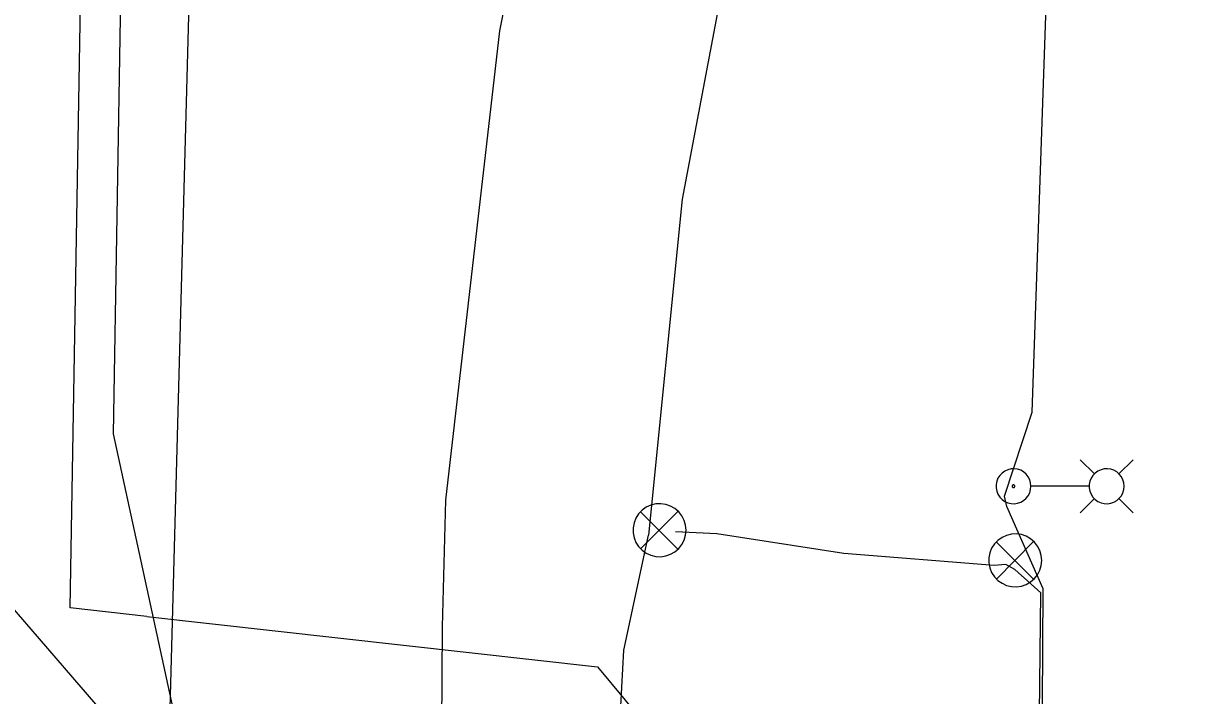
# Model space of a CAD drawing. Extents: x 596028 to 606371, y 330010 to 403088.
# Drawn here: x 604755.8 to 604901.8, y 332767 to 332850.6 of the extents above; entities that cross this region are included whole.
import ezdxf

# ---------------------------------------------------------------- set-up
doc = ezdxf.new("R2010")
doc.units = 0
for name, color, linetype in [('E_FTMS', 7, 'Continuous'), ('E_FTMS_Conduit', 7, 'Continuous'), ('E_LTG', 7, 'Continuous'), ('E_LTG_CID', 7, 'Continuous'), ('E_UTL_E_UG', 7, 'Continuous'), ('E_UTL_G_UG', 7, 'Continuous'), ('E_UTL_SAN_UG', 7, 'Continuous'), ('E_UTL_W_UG', 7, 'Continuous')]:
    doc.layers.add(name, color=color, linetype=linetype)

msp = doc.modelspace()

# ---------------------------------------------------------------- linework, layer by layer
at = {"layer": 'E_FTMS'}
for points in [[(604838.26, 332787.55), (604838.2, 332788.17), (604838.02, 332788.78), (604837.73, 332789.33), (604837.35, 332789.83), (604836.87, 332790.24), (604836.33, 332790.55), (604835.74, 332790.76), (604835.11, 332790.85), (604834.49, 332790.82), (604833.88, 332790.67), (604833.31, 332790.41), (604832.8, 332790.04), (604832.36, 332789.59), (604832.02, 332789.06), (604831.79, 332788.48), (604831.67, 332787.86), (604831.67, 332787.24), (604831.79, 332786.62), (604832.02, 332786.04), (604832.36, 332785.51), (604832.8, 332785.06), (604833.31, 332784.69), (604833.88, 332784.43), (604834.49, 332784.28), (604835.11, 332784.25), (604835.74, 332784.34), (604836.33, 332784.55), (604836.87, 332784.86), (604837.35, 332785.27), (604837.73, 332785.77), (604838.02, 332786.32), (604838.2, 332786.93), (604838.26, 332787.55)], [(604837.22, 332789.88), (604832.61, 332785.23)], [(604832.61, 332789.84), (604837.26, 332785.18)], [(604882.54, 332783.8), (604882.48, 332784.42), (604882.3, 332785.02), (604882.01, 332785.58), (604881.62, 332786.07), (604881.15, 332786.48), (604880.61, 332786.8), (604880.01, 332787), (604879.39, 332787.09), (604878.77, 332787.06), (604878.16, 332786.91), (604877.59, 332786.65), (604877.07, 332786.29), (604876.64, 332785.84), (604876.3, 332785.31), (604876.07, 332784.73), (604875.95, 332784.11), (604875.95, 332783.48), (604876.07, 332782.87), (604876.3, 332782.28), (604876.64, 332781.76), (604877.07, 332781.3), (604877.59, 332780.94), (604878.16, 332780.68), (604878.77, 332780.53), (604879.39, 332780.5), (604880.01, 332780.59), (604880.61, 332780.79), (604881.15, 332781.11), (604881.62, 332781.52), (604882.01, 332782.01), (604882.3, 332782.57), (604882.48, 332783.17), (604882.54, 332783.8)], [(604881.5, 332786.13), (604876.89, 332781.47)], [(604876.89, 332786.08), (604881.54, 332781.43)]]:
    msp.add_lwpolyline(points, dxfattribs=at)
at = {"layer": 'E_FTMS_Conduit'}
for points in [[(604833.62, 332786.94), (604837.8, 332828.79), (604843.62, 332859.54), (604848.45, 332908.55), (604857.59, 332953.99), (604870.57, 332999.81), (604881.56, 333070.85), (604883.3, 333104.02), (604886.34, 333150.08), (604892.01, 333248.16), (604893.18, 333291.76), (604894.37, 333357.39), (604896.64, 333466.11), (604897.17, 333555.99)], [(604880.59, 332398.82), (604873.35, 332398.49), (604868.3, 332433.51), (604856.91, 332481.35), (604846.05, 332527.21), (604835.98, 332569.37), (604830.74, 332604.73), (604829.27, 332629.67), (604829.12, 332650.32), (604829.6, 332658.54), (604829.33, 332678.99), (604828.97, 332735.01), (604829.66, 332756.35), (604830.5, 332772.6), (604833.6, 332786.94)], [(604882.43, 332779.77), (604879.18, 332782.66), (604878.06, 332783.28), (604876.6, 332783.16), (604857.92, 332784.67), (604842.09, 332787.09), (604836.94, 332787.33), (604836.94, 332787.33)], [(604875.48, 332151.89), (604882.43, 332779.77)]]:
    msp.add_lwpolyline(points, dxfattribs=at)
at = {"layer": 'E_LTG'}
for points in [[(604889.1, 332794.55), (604887.32, 332796.33)], [(604892.15, 332794.55), (604893.92, 332796.33)], [(604881.19, 332793.03), (604881.15, 332793.44), (604881.04, 332793.84), (604880.85, 332794.2), (604880.59, 332794.53), (604880.28, 332794.8), (604879.92, 332795.01), (604879.53, 332795.14), (604879.12, 332795.2), (604878.71, 332795.18), (604878.3, 332795.08), (604877.93, 332794.91), (604877.59, 332794.67), (604877.31, 332794.37), (604877.08, 332794.02), (604876.93, 332793.64), (604876.85, 332793.23), (604876.85, 332792.82), (604876.93, 332792.41), (604877.08, 332792.03), (604877.31, 332791.68), (604877.59, 332791.38), (604877.93, 332791.14), (604878.3, 332790.97), (604878.71, 332790.87), (604879.12, 332790.85), (604879.53, 332790.91), (604879.92, 332791.05), (604880.28, 332791.26), (604880.59, 332791.53), (604880.85, 332791.85), (604881.04, 332792.22), (604881.15, 332792.62), (604881.19, 332793.03)], [(604892.8, 332793.03), (604892.76, 332793.44), (604892.64, 332793.84), (604892.45, 332794.2), (604892.19, 332794.53), (604891.88, 332794.8), (604891.52, 332795.01), (604891.13, 332795.14), (604890.72, 332795.2), (604890.31, 332795.18), (604889.91, 332795.08), (604889.53, 332794.91), (604889.2, 332794.67), (604888.91, 332794.37), (604888.69, 332794.02), (604888.53, 332793.64), (604888.45, 332793.23), (604888.45, 332792.82), (604888.53, 332792.41), (604888.69, 332792.03), (604888.91, 332791.68), (604889.2, 332791.38), (604889.53, 332791.14), (604889.91, 332790.97), (604890.31, 332790.87), (604890.72, 332790.85), (604891.13, 332790.91), (604891.52, 332791.05), (604891.88, 332791.26), (604892.19, 332791.53), (604892.45, 332791.85), (604892.64, 332792.22), (604892.76, 332792.62), (604892.8, 332793.03)], [(604879.18, 332793.03), (604879.18, 332793.06), (604879.17, 332793.09), (604879.16, 332793.12), (604879.14, 332793.14), (604879.11, 332793.16), (604879.09, 332793.18), (604879.06, 332793.19), (604879.02, 332793.19), (604878.99, 332793.19), (604878.96, 332793.18), (604878.93, 332793.17), (604878.91, 332793.15), (604878.89, 332793.13), (604878.87, 332793.1), (604878.86, 332793.07), (604878.85, 332793.04), (604878.85, 332793.01), (604878.86, 332792.98), (604878.87, 332792.95), (604878.89, 332792.92), (604878.91, 332792.9), (604878.93, 332792.88), (604878.96, 332792.87), (604878.99, 332792.86), (604879.02, 332792.86), (604879.06, 332792.87), (604879.09, 332792.88), (604879.11, 332792.89), (604879.14, 332792.91), (604879.16, 332792.94), (604879.17, 332792.97), (604879.18, 332793), (604879.18, 332793.03)], [(604888.41, 332793.03), (604881.23, 332793.03)], [(604889.1, 332791.51), (604887.32, 332789.73)], [(604892.15, 332791.51), (604893.92, 332789.73)]]:
    msp.add_lwpolyline(points, dxfattribs=at)
at = {"layer": 'E_LTG_CID'}
msp.add_lwpolyline([(604879.6, 332255.02), (604881.21, 332520.43), (604882.73, 332780.27), (604878.2, 332790.52), (604877.91, 332791.78), (604881.34, 332802.26), (604883.13, 332854.03), (604882.52, 332888.97), (604884.51, 332915.54), (604885.08, 332965.87), (604885.55, 333001.94), (604887.55, 333053.11)], dxfattribs=at)
at = {"layer": 'E_UTL_E_UG'}
msp.add_lwpolyline([(604808.26, 332737.58), (604807.78, 332750.65), (604807.96, 332775.5), (604808.38, 332791.31), (604815.08, 332849.74), (604822.32, 332885.57), (604833.34, 332928.58), (604839.6, 332951.01), (604848.87, 332992.8), (604856.97, 333034.28), (604864.88, 333090.5), (604871.07, 333164.58), (604871.07, 333164.57), (604871.34, 333168.95), (604872.08, 333173.54), (604873.02, 333206.22), (604875.47, 333283.07), (604876.52, 333351.85), (604877.02, 333463.99), (604875.73, 333577.42)], dxfattribs=at)
at = {"layer": 'E_UTL_G_UG'}
msp.add_lwpolyline([(604773.9, 332759.22), (604779.8, 332979.43), (604806.41, 333071.33), (604840.32, 333103.89)], dxfattribs=at)
at = {"layer": 'E_UTL_SAN_UG'}
for points in [[(604771.15, 332776.81), (604761.61, 332777.87), (604765.2, 332988.96)], [(604771.15, 332776.81), (604827.24, 332770.54), (604841.02, 332753.94)]]:
    msp.add_lwpolyline(points, dxfattribs=at)
at = {"layer": 'E_UTL_W_UG'}
for p, q in [((604766.98, 332799.55), (604770.58, 333010.92)), ((604774.64, 332764.39), (604766.98, 332799.55))]:
    msp.add_line(p, q, dxfattribs=at)
msp.add_lwpolyline([(604753.86, 332778.54), (604834.37, 332685.14), (604847.57, 332682.96), (604869.92, 332684.91), (604879.8, 332686.08), (604902.06, 332691.47), (604979.47, 332683.9), (605167.57, 332681.44), (605290.47, 332683.62), (605413.37, 332685.79)], dxfattribs=at)

doc.saveas('drawing.dxf')
